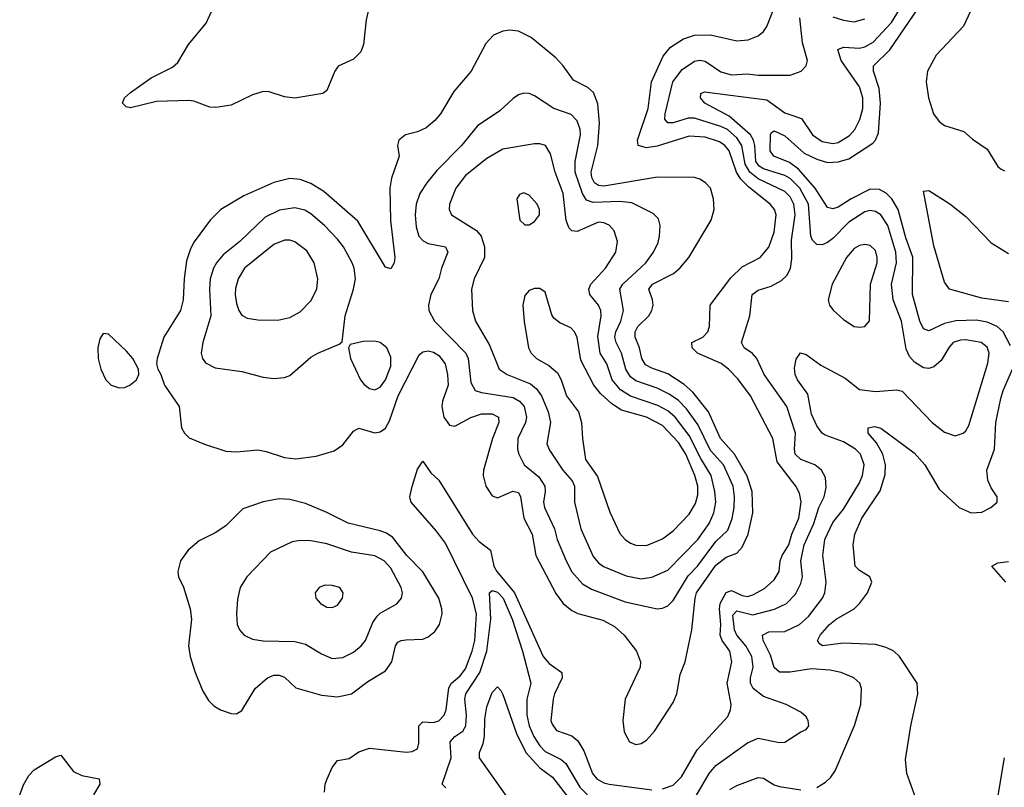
# Model space of a CAD drawing. Header units: inches. Extents: x 1649636 to 1815363, y 506543 to 641975.
# Tile 300 of 656: x 1682536 to 1686234, y 615299 to 618183. Entities that reach past the tile are written whole.
import ezdxf

# ---------------------------------------------------------------- set-up
doc = ezdxf.new("R2010")
doc.units = ezdxf.units.IN
doc.header["$MEASUREMENT"] = 0
doc.layers.add('B6681', color=7, linetype='Continuous')

msp = doc.modelspace()

# ---------------------------------------------------------------- linework, layer by layer
at = {"layer": 'B6681', "color": 5}
for points, elevation in [([(1684950, 615293), (1684990, 615307.4), (1685021.6, 615338.4), (1685080.7, 615439.3), (1685195.2, 615564.8), (1685205.7, 615590), (1685208, 615610), (1685192.6, 615690), (1685210.3, 615770), (1685203, 615810), (1685174.4, 615850), (1685167.5, 615870), (1685170, 615910), (1685164.4, 615970), (1685167.5, 615990), (1685190, 616031.2), (1685210, 616038.3), (1685250, 616019.1), (1685270, 616015.8), (1685290, 616021.8), (1685333.8, 616046.2), (1685370, 616078.3), (1685388.4, 616110), (1685392.6, 616150), (1685400.3, 616170), (1685424.5, 616210), (1685436.1, 616250), (1685461.8, 616310), (1685471.1, 616371.1), (1685464.6, 616404.6), (1685451.6, 616430), (1685381.4, 616521.4), (1685364.7, 616610), (1685280.7, 616770), (1685233.4, 616833.4), (1685198.8, 616870), (1685170.8, 616890.8), (1685082, 616930), (1685061.2, 616950), (1685060.3, 616970), (1685101.2, 616990), (1685120.2, 617010), (1685126.2, 617030), (1685129.9, 617110), (1685207.1, 617212.9), (1685250, 617254.1), (1685316.5, 617290), (1685350, 617328.4), (1685370, 617384.9), (1685376.7, 617450), (1685370.4, 617470), (1685354.4, 617490), (1685274.3, 617554.3), (1685244.4, 617584.4), (1685228.5, 617610), (1685200.1, 617690), (1685184.4, 617710), (1685164.6, 617724.6), (1685110, 617742), (1685050, 617745.4), (1684930, 617707.9), (1684890, 617701.3), (1684859.4, 617710), (1684856.2, 617730), (1684896.6, 617850), (1684909.2, 617950), (1684953.3, 618046.7), (1684979.8, 618080.2), (1685028.8, 618111.2), (1685070, 618124.7), (1685130, 618126.3), (1685230, 618103.5), (1685272.6, 618107.4), (1685310, 618122), (1685330, 618138.9), (1685342.1, 618157.9), (1685385.9, 618270)], 580), ([(1685530, 615297.4), (1685562.3, 615317.7), (1685582.8, 615337.2), (1685598.9, 615361.1), (1685671.5, 615531.5), (1685695.6, 615610), (1685697.6, 615670), (1685691.5, 615690), (1685669, 615710), (1685621.2, 615730), (1685578.6, 615738.6), (1685510, 615743.6), (1685430, 615732), (1685390, 615731.6), (1685369.3, 615749.3), (1685355.4, 615795.4), (1685329, 615850), (1685326.3, 615870), (1685350, 615882.9), (1685410, 615884.4), (1685465, 615910), (1685499, 615941), (1685551, 616010), (1685559.4, 616030), (1685565.6, 616070), (1685552.5, 616170), (1685560.6, 616230), (1685590, 616293.4), (1685630, 616344.2), (1685690, 616443.2), (1685701.7, 616470), (1685707.7, 616510), (1685693.8, 616550), (1685675.7, 616570), (1685630, 616596.6), (1685561.6, 616621.6), (1685549.4, 616629.4), (1685530, 616656.8), (1685510, 616700.5), (1685496.3, 616776.3), (1685456.8, 616830), (1685448.4, 616850), (1685445.5, 616874.5), (1685451.8, 616908.2), (1685468.7, 616931.3), (1685490, 616924.7), (1685544.7, 616884.7), (1685636.3, 616836.3), (1685690, 616793.5), (1685750, 616785.7), (1685830, 616792.9), (1685850, 616787.4), (1685962.8, 616670), (1686010, 616633.8), (1686050, 616619.2), (1686079.7, 616630), (1686090, 616638.9), (1686101.1, 616658.9), (1686172.3, 616892.3), (1686177.6, 616930), (1686170, 616953), (1686146.9, 616970), (1686090, 616980.3), (1686070, 616979.5), (1686042, 616970), (1686026.7, 616953.3), (1685997.3, 616902.7), (1685970, 616879.3), (1685950, 616872.9), (1685930, 616875.6), (1685896.8, 616896.8), (1685878.2, 616918.2), (1685865.6, 616945.6), (1685847.9, 617050), (1685817.2, 617130), (1685811, 617190), (1685829, 617270), (1685827.2, 617310), (1685796.6, 617410), (1685770.4, 617450), (1685750, 617462.9), (1685730, 617465.8), (1685710, 617461.3), (1685650, 617421.8), (1685590, 617361), (1685570, 617346.2), (1685550, 617337.2), (1685530, 617338.6), (1685514.2, 617354.2), (1685507.4, 617370), (1685498.6, 617490), (1685466.6, 617550), (1685430, 617586), (1685410, 617598.1), (1685330, 617622.5), (1685313.1, 617633.1), (1685300.4, 617650), (1685297.4, 617710), (1685292.5, 617730), (1685280.7, 617750), (1685200.4, 617820.4), (1685109.8, 617870), (1685093.5, 617890), (1685094, 617906), (1685108.3, 617911.7), (1685341.8, 617881.8), (1685410, 617832.9), (1685472.2, 617812.2), (1685513.1, 617750), (1685550, 617725.6), (1685590, 617718.4), (1685610, 617721.8), (1685652.5, 617747.5), (1685673, 617770), (1685692, 617808), (1685703.1, 617850), (1685703.3, 617890), (1685690, 617931.5), (1685620.9, 618030), (1685608.7, 618071.3), (1685630, 618079.8), (1685690, 618076.6), (1685710, 618081.5), (1685741.4, 618098.6), (1685810, 618172.3), (1685870, 618271.9)], 540), ([(1686123.3, 618250), (1686080.5, 618159.5), (1685977.8, 618050), (1685946.2, 617990), (1685940.5, 617950), (1685949.5, 617890), (1685968.2, 617830), (1685990, 617800.1), (1686010, 617785.9), (1686082.5, 617762.5), (1686114.2, 617734.2), (1686170, 617697), (1686210, 617632.2), (1686221.8, 617621.8), (1686234.7, 617614.7)], 520), ([(1683845.1, 618214.9), (1683837.4, 618182.6), (1683827.5, 618090), (1683817.6, 618062.4), (1683790, 618034.3), (1683732, 618008), (1683719.3, 617990), (1683690, 617917), (1683674.3, 617905.7), (1683570, 617888.2), (1683530, 617892.8), (1683472.6, 617912.6), (1683450, 617912.8), (1683410, 617901.1), (1683330, 617861.6), (1683273.2, 617853.2), (1683250, 617854.5), (1683190, 617877.2), (1683170, 617879.8), (1683050, 617876.4), (1682952.3, 617852.3), (1682935.5, 617855.5), (1682922.7, 617870), (1682929.4, 617890), (1682952.3, 617910), (1683030, 617964.2), (1683110, 618005.2), (1683130, 618022.3), (1683169.8, 618090), (1683236.2, 618170), (1683264, 618230)], 580), ([(1686257.1, 616957.1), (1686230, 617009.9), (1686207.2, 617030), (1686170, 617046.8), (1686130, 617054.1), (1686051.4, 617051.4), (1686010, 617041.5), (1685950, 617013.5), (1685930, 617021.5), (1685916.8, 617050), (1685888.7, 617150), (1685890, 617290.8), (1685863.9, 617363.9), (1685836, 617470), (1685811.7, 617510), (1685790, 617531.2), (1685764.7, 617544.7), (1685730, 617546.1), (1685658.7, 617510), (1685610, 617479), (1685590, 617472.4), (1685570, 617477.2), (1685523.5, 617550), (1685461.6, 617621.6), (1685427, 617647), (1685368.4, 617670), (1685354.5, 617690), (1685356.2, 617750), (1685360.2, 617759.8), (1685370, 617765.6), (1685410, 617747.3), (1685482.2, 617682.2), (1685530, 617658.6), (1685570, 617647.2), (1685610, 617648.5), (1685650, 617659.9), (1685740.8, 617719.2), (1685750.4, 617730), (1685761.7, 617758.3), (1685769.6, 617870), (1685764.3, 617924.3), (1685742.2, 617990), (1685743.2, 618010), (1685803.8, 618070), (1685911.6, 618228.4)], 520), ([(1685068.5, 615251.5), (1685125.7, 615350), (1685150, 615380.7), (1685270, 615465.4), (1685310, 615483.8), (1685390, 615467), (1685410, 615468.2), (1685470, 615507.7), (1685490, 615516), (1685499.3, 615530), (1685497, 615550), (1685490, 615564), (1685470, 615580.9), (1685415.1, 615610), (1685330, 615639.4), (1685290.3, 615670.3), (1685280.8, 615690), (1685281, 615710), (1685291.2, 615750), (1685285.4, 615790), (1685263.5, 615830), (1685228.9, 615870), (1685220.8, 615890), (1685214.9, 615945.1), (1685230, 615962.4), (1685290, 615947.4), (1685371.3, 615968.7), (1685415.9, 615990), (1685450, 616024.1), (1685470, 616064), (1685476.3, 616090), (1685469.5, 616150), (1685482.3, 616210), (1685519.1, 616290), (1685537.2, 616350), (1685557.3, 616390), (1685565.6, 616425.6), (1685562.6, 616462.6), (1685548, 616490), (1685522.3, 616510), (1685470, 616531), (1685449, 616550), (1685445.9, 616570), (1685449.5, 616630), (1685417.7, 616730), (1685332.6, 616850), (1685304.5, 616910), (1685288.5, 616928.5), (1685257.6, 616950), (1685247.2, 616970), (1685278, 617070), (1685287, 617150), (1685310, 617167.3), (1685358.5, 617181.5), (1685396.9, 617203.1), (1685417.6, 617222.4), (1685431.5, 617248.5), (1685436, 617284), (1685435.1, 617355.1), (1685448.1, 617450), (1685443.5, 617490), (1685430, 617517.5), (1685410, 617538.1), (1685310, 617585.4), (1685277.7, 617610), (1685260.5, 617640.5), (1685248.6, 617710), (1685230, 617738.9), (1685194.2, 617770), (1685170, 617782.4), (1685070, 617812.6), (1685046.7, 617813.3), (1684990, 617795.4), (1684970, 617796), (1684959.3, 617810), (1684960.1, 617830), (1684989.5, 617950), (1685024.5, 617995.5), (1685070, 618027.2), (1685090, 618031.5), (1685110, 618027.5), (1685170, 617986.7), (1685210, 617976), (1685270, 617979.3), (1685310, 617974.3), (1685430, 617975.4), (1685470.6, 617989.4), (1685489.7, 618010), (1685494.8, 618030), (1685476.6, 618096.6), (1685465.6, 618190)], 560), ([(1685590, 618193.7), (1685630, 618181.3), (1685670, 618175.6), (1685710, 618186.6)], 560), ([(1686250, 617123.1), (1686150, 617137), (1686028.5, 617170), (1686010, 617196.8), (1685970, 617333.7), (1685930, 617538.8), (1685950, 617541.8), (1686030, 617491), (1686090, 617443.8), (1686185, 617345), (1686250, 617304.3)], 480), ([(1685900.1, 615260.1), (1685867.6, 615350), (1685863.1, 615403.1), (1685882.9, 615530), (1685909.8, 615649.8), (1685906.9, 615690), (1685840.7, 615790), (1685818.8, 615810), (1685790, 615824.6), (1685750, 615834.8), (1685630, 615840.3), (1685550.8, 615830.8), (1685538.6, 615838.6), (1685531.9, 615850), (1685542.5, 615870), (1685577.3, 615910), (1685602.5, 615930), (1685670, 615969.4), (1685690, 615989.2), (1685720.3, 616030), (1685736.4, 616070), (1685729.6, 616090), (1685690, 616113.5), (1685674.5, 616130), (1685666, 616210), (1685672.7, 616250), (1685698.7, 616310), (1685767.2, 616412.8), (1685786.3, 616473.7), (1685788.2, 616510), (1685778.4, 616550), (1685753.6, 616593.6), (1685722.6, 616630), (1685722.4, 616650), (1685746, 616654), (1685770, 616648.6), (1685895.6, 616555.6), (1685936, 616510), (1685990, 616419.5), (1686064.4, 616350), (1686110, 616330.3), (1686150, 616332.2), (1686183.7, 616350), (1686207, 616370), (1686207.3, 616390), (1686184.4, 616424.4), (1686172.7, 616452.7), (1686168.5, 616490), (1686197.3, 616570), (1686202.4, 616670), (1686220.6, 616759.4), (1686229.6, 616790.4), (1686264.3, 616870)], 520), ([(1683680.4, 615280.4), (1683683, 615310), (1683690.5, 615330), (1683710, 615372.7), (1683730, 615398.9), (1683773.5, 615406.5), (1683810, 615431.7), (1683850, 615445.5), (1683988.7, 615431.3), (1684010, 615432.9), (1684030, 615443.8), (1684035.2, 615464.8), (1684035, 615530), (1684050, 615545), (1684090, 615542.4), (1684110, 615548.7), (1684130.8, 615569.2), (1684137.6, 615590), (1684148, 615672), (1684157.6, 615690), (1684190, 615718.2), (1684210, 615744.2), (1684235.6, 615810), (1684245.1, 615850), (1684252, 615950), (1684236.9, 616010), (1684135.6, 616215.6), (1684101.8, 616261.8), (1684006.4, 616370), (1684002.6, 616382.6), (1684000.7, 616390), (1684010, 616428.5), (1684030, 616494.4), (1684050, 616524.4), (1684080.7, 616480.7), (1684110, 616453.4), (1684237.2, 616250), (1684262.3, 616222.3), (1684304.1, 616190), (1684316.8, 616130), (1684327.6, 616110), (1684394.9, 616030), (1684502.4, 615790), (1684524.3, 615764.3), (1684571.6, 615730), (1684573.4, 615710), (1684544.2, 615650), (1684540.1, 615630), (1684530.9, 615550), (1684535.6, 615535.6), (1684552.7, 615512.7), (1684610, 615492.5), (1684632.9, 615472.9), (1684655.4, 615435.4), (1684687.2, 615350), (1684703.4, 615330), (1684730, 615315.8), (1684750, 615311.1), (1684910, 615288.9)], 580), ([(1686239.8, 616070), (1686187.3, 616130), (1686210, 616142.4), (1686250, 616147.8)], 480), ([(1684137, 615297), (1684122.8, 615310), (1684156.4, 615410), (1684153.2, 615470), (1684170.3, 615489.7), (1684200.8, 615510), (1684212, 615530), (1684214.2, 615570), (1684207.3, 615630), (1684211.6, 615650), (1684263.9, 615730), (1684290.2, 615809.8), (1684305.2, 615930), (1684300.3, 616030), (1684310, 616038.9), (1684330, 616031.4), (1684352, 616010), (1684385.2, 615930), (1684424, 615810), (1684455.2, 615690), (1684441.1, 615630), (1684440.8, 615570), (1684449.8, 615530), (1684467, 615490), (1684490, 615454), (1684510, 615433.6), (1684570, 615403.3), (1684587.8, 615387.8), (1684639.3, 615299.3), (1684668.6, 615270)], 560), ([(1684455.9, 615135.9), (1684263.2, 615410), (1684262.4, 615430), (1684276.4, 615463.6), (1684281.3, 615490), (1684283.4, 615556.6), (1684290, 615601.3), (1684310, 615655.3), (1684330, 615675.8), (1684343.1, 615663.1), (1684350, 615648), (1684401.5, 615501.5), (1684436.5, 615430), (1684490, 615371.9), (1684536.9, 615336.9), (1684610, 615242.4)], 540), ([(1682536, 615270), (1682550, 615308.2), (1682570, 615343), (1682590, 615363.8), (1682670, 615412.7), (1682690, 615419.1), (1682738.3, 615358.3), (1682770, 615342.6), (1682834, 615330), (1682836.4, 615310), (1682812.7, 615270)], 580), ([(1686199.2, 615200.8), (1686234.8, 615410)], 480), ([(1685203.2, 615290), (1685230, 615305.2), (1685310, 615335.3), (1685330, 615333.4), (1685370, 615308.5), (1685390, 615302.2), (1685470, 615289.4)], 540)]:
    msp.add_lwpolyline(points, dxfattribs=dict(at, elevation=elevation))
for points, elevation in [([(1684376.7, 618143.3), (1684350, 618140.5), (1684315.3, 618124.7), (1684286.3, 618093.7), (1684231.7, 617990), (1684166.1, 617913.9), (1684116.6, 617830), (1684095.6, 617804.4), (1684062.5, 617777.5), (1684030, 617762.4), (1683984.9, 617750), (1683959.5, 617730), (1683955.3, 617710), (1683960.9, 617670), (1683932, 617588), (1683925.8, 617550), (1683928.6, 617428.6), (1683945.2, 617290), (1683942.8, 617270), (1683930, 617247.3), (1683910, 617253.3), (1683805.9, 617425.9), (1683677.7, 617537.7), (1683630, 617568.3), (1683590, 617582.8), (1683550, 617586.1), (1683490, 617571.1), (1683378.1, 617521.9), (1683291.8, 617470), (1683251.8, 617430), (1683191.3, 617348.7), (1683177.3, 617322.7), (1683162.5, 617277.5), (1683153.6, 617210), (1683150.1, 617130), (1683139.7, 617090), (1683078, 616990), (1683052.4, 616910), (1683050.4, 616890), (1683054.4, 616870), (1683066.4, 616850), (1683079.6, 616810), (1683135.3, 616730), (1683143.7, 616650), (1683154.4, 616630), (1683172.4, 616612.4), (1683230, 616587.7), (1683310, 616562.4), (1683350, 616559.7), (1683430, 616566.7), (1683461.2, 616561.2), (1683530, 616538), (1683573.4, 616533.4), (1683650, 616543.2), (1683716.6, 616563.4), (1683750, 616585.2), (1683790, 616637.6), (1683810, 616648.8), (1683870, 616630.2), (1683890, 616634.7), (1683910, 616648), (1683924.7, 616675.3), (1683957.7, 616770), (1684036.4, 616923.6), (1684050, 616935.5), (1684070, 616938.3), (1684090, 616933.3), (1684110, 616921.2), (1684134, 616890), (1684142.9, 616850), (1684145.4, 616810), (1684123.6, 616750), (1684121.1, 616730), (1684129.5, 616689.5), (1684150, 616660.1), (1684170, 616655.4), (1684230, 616688.9), (1684270, 616701.8), (1684310, 616701.9), (1684334.3, 616690), (1684335.1, 616670), (1684311.8, 616610), (1684277.4, 616490), (1684276.8, 616470), (1684286.6, 616430), (1684310, 616394.4), (1684330, 616387), (1684388.6, 616411.4), (1684410, 616406), (1684417.4, 616390), (1684429.7, 616310), (1684460.3, 616250), (1684474.8, 616170), (1684550, 616026.5), (1684577.1, 615990), (1684610, 615962.6), (1684632.1, 615952.1), (1684726.5, 615926.5), (1684770, 615903.2), (1684806.5, 615870), (1684852.3, 615810), (1684867.2, 615770), (1684866.2, 615750), (1684810.2, 615630), (1684801.5, 615550), (1684806.6, 615506.6), (1684826.3, 615470), (1684850, 615459.8), (1684870, 615463.8), (1684890, 615476.4), (1684919.9, 615510), (1684990, 615616.9), (1685004.7, 615650), (1685017, 615723), (1685034.9, 615770), (1685060.3, 615890), (1685072.5, 616010), (1685078.6, 616030), (1685150, 616133.1), (1685190, 616164), (1685230, 616178.9), (1685250, 616201.7), (1685272.5, 616250), (1685289.5, 616330), (1685286.8, 616410), (1685267.9, 616467.9), (1685220.3, 616550), (1685167.7, 616610), (1685123.4, 616710), (1685063.6, 616783.6), (1685031.9, 616811.9), (1684970, 616852.4), (1684910, 616873.2), (1684886.6, 616886.6), (1684872.9, 616910), (1684864.4, 616950), (1684847.3, 616990), (1684847.8, 617010), (1684858.2, 617030), (1684898.4, 617070), (1684910, 617090.4), (1684915, 617110), (1684912.6, 617130), (1684899, 617170), (1684912.7, 617190), (1684992.2, 617230), (1685015.6, 617250), (1685048.6, 617290), (1685133.3, 617430), (1685144.1, 617470), (1685142.2, 617510), (1685130, 617549.7), (1685111.9, 617570), (1685090, 617583.8), (1685070, 617589.9), (1684931.1, 617591.1), (1684730, 617557.4), (1684710, 617559.7), (1684694.8, 617570), (1684684.6, 617590), (1684682.9, 617610), (1684707.9, 617710), (1684714, 617794), (1684707.4, 617867.4), (1684691.2, 617910), (1684670, 617927.9), (1684615.4, 617955.4), (1684577.3, 618010), (1684550, 618040.3), (1684456.5, 618116.5), (1684410, 618139.5)], 620), ([(1684430, 617906.6), (1684410, 617900.9), (1684390, 617887.6), (1684339.8, 617840.2), (1684256, 617784), (1684195.9, 617710), (1684103.3, 617616.7), (1684064.8, 617570), (1684039.5, 617530), (1684025.4, 617490), (1684020.9, 617450), (1684024.5, 617404.5), (1684034.6, 617370), (1684051.7, 617351.7), (1684070, 617342.5), (1684135.3, 617330), (1684143.5, 617310), (1684120.2, 617250), (1684110.1, 617210), (1684080.2, 617150), (1684071, 617110), (1684072.9, 617090), (1684094.5, 617050), (1684211.5, 616930), (1684220.3, 616910), (1684230, 616820.4), (1684247, 616790), (1684270, 616781.9), (1684390, 616763.6), (1684413.6, 616750), (1684430.5, 616730), (1684440.1, 616690), (1684436.3, 616670), (1684407.2, 616610), (1684405.5, 616570), (1684410.1, 616550.1), (1684430.9, 616510), (1684485.2, 616465.2), (1684508.6, 616430), (1684510.1, 616410), (1684503.8, 616370), (1684506.8, 616350), (1684544.8, 616270), (1684555.2, 616230), (1684588.2, 616150), (1684610, 616108.7), (1684650, 616063.2), (1684683.1, 616043.1), (1684810, 615996), (1684930, 615969.4), (1684950, 615971.8), (1684970, 615981.1), (1684990, 616001.1), (1685046.2, 616093.8), (1685081.8, 616130), (1685150, 616222.7), (1685195.1, 616264.9), (1685211.4, 616308.6), (1685219.4, 616350), (1685220.5, 616390), (1685215.2, 616430), (1685178.8, 616510), (1685130, 616564.7), (1685082.5, 616662.5), (1685040.5, 616720.5), (1685010, 616752.8), (1684975.5, 616775.5), (1684930, 616799.1), (1684850, 616826.3), (1684830, 616841.6), (1684812.6, 616870), (1684796.6, 616930), (1684776, 616970), (1684771.8, 616990), (1684774.8, 617010), (1684794.3, 617050), (1684803.3, 617090), (1684789.9, 617170), (1684800.7, 617190), (1684887.9, 617270), (1684916.8, 617310), (1684933.7, 617346.3), (1684939.1, 617370), (1684941.6, 617410), (1684934.7, 617434.7), (1684914.9, 617454.9), (1684835, 617495), (1684790, 617499.7), (1684690, 617496), (1684665.3, 617505.3), (1684649.5, 617529.5), (1684622.9, 617610), (1684622.3, 617650), (1684642.1, 617750), (1684641.5, 617770), (1684630, 617803.5), (1684607.6, 617827.6), (1684542, 617850), (1684470, 617897.2), (1684450, 617905.3)], 640), ([(1684490, 617717.3), (1684470, 617717.3), (1684350, 617696.3), (1684290, 617661.8), (1684210, 617597.7), (1684174, 617550), (1684150.1, 617490), (1684148.6, 617470), (1684158, 617450), (1684251.4, 617391.4), (1684268.8, 617370), (1684281.5, 617330), (1684282.3, 617290), (1684243.2, 617210), (1684232.6, 617170), (1684236.8, 617090), (1684247.8, 617050), (1684300.2, 616960.2), (1684336.8, 616870), (1684366.5, 616850), (1684454.6, 616814.6), (1684476.6, 616796.6), (1684495.6, 616770), (1684520.5, 616710), (1684529.1, 616670), (1684515.7, 616590), (1684525.6, 616565.6), (1684575.5, 616490), (1684610.7, 616450), (1684619.8, 616430), (1684619.8, 616370), (1684643.1, 616270), (1684690, 616165.8), (1684710, 616142), (1684728.3, 616128.3), (1684813.6, 616093.6), (1684870, 616082.6), (1684910, 616088.5), (1684970, 616114.5), (1685082.6, 616230), (1685125.5, 616290), (1685143.1, 616330), (1685150.3, 616370), (1685147.1, 616410), (1685133.6, 616470), (1685094.1, 616534.1), (1685050, 616621), (1684997.3, 616690), (1684970, 616712.9), (1684933.1, 616733.1), (1684830, 616768.7), (1684792.3, 616792.3), (1684761.3, 616830), (1684740.6, 616890), (1684716.8, 616930), (1684707.6, 616992.4), (1684719.9, 617070), (1684718.2, 617090), (1684710, 617110.7), (1684677.7, 617150), (1684673, 617170), (1684680.6, 617190), (1684736.2, 617250), (1684774.6, 617310), (1684781.5, 617350), (1684768.9, 617390), (1684750, 617410.5), (1684730, 617420.5), (1684710, 617423), (1684630, 617387.5), (1684610, 617389.8), (1684599.7, 617399.7), (1684589, 617429), (1684577.8, 617530), (1684547.5, 617610), (1684530, 617679.6), (1684510.5, 617710.5)], 660), ([(1684430, 617532), (1684413.7, 617526.3), (1684403, 617510), (1684414.9, 617430), (1684432.7, 617412.7), (1684450, 617412.4), (1684470, 617424.6), (1684487.8, 617450), (1684488, 617470), (1684479.7, 617490), (1684450, 617523.7)], 680), ([(1683570, 617476.1), (1683512.1, 617467.9), (1683458.3, 617441.7), (1683362.8, 617350), (1683300.7, 617299.3), (1683275.1, 617270), (1683263.4, 617250), (1683251.9, 617210), (1683248.8, 617170), (1683253.6, 617070), (1683223.5, 616970), (1683218.2, 616930), (1683223.2, 616910), (1683233.7, 616893.7), (1683270, 616875), (1683370, 616861.7), (1683450, 616840.3), (1683490, 616834.6), (1683530, 616838.3), (1683550, 616846.3), (1683630, 616915), (1683655.6, 616930), (1683736.3, 616963.7), (1683747.5, 616972.5), (1683758.7, 617070), (1683789.9, 617170), (1683796.9, 617210), (1683791.7, 617250), (1683784.4, 617270), (1683752.2, 617330), (1683730, 617359), (1683681, 617410), (1683630, 617453.6), (1683606.9, 617466.9)], 640), ([(1683550, 617354.5), (1683530, 617354.5), (1683490, 617338.4), (1683380.1, 617250), (1683356.1, 617210), (1683346.6, 617173.4), (1683345.9, 617150), (1683350, 617117.3), (1683359.3, 617090), (1683370, 617073.1), (1683390, 617061.8), (1683430, 617055.6), (1683505.3, 617054.7), (1683550, 617064.2), (1683590, 617085.5), (1683630, 617127.4), (1683651.5, 617170), (1683655.9, 617210), (1683642, 617270), (1683614.6, 617314.6), (1683570, 617348.1)], 660), ([(1685710, 617338.6), (1685690, 617334.5), (1685670, 617322.9), (1685641.4, 617290), (1685587.1, 617190), (1685572, 617130), (1685577.6, 617110), (1685591.3, 617091.3), (1685630, 617056.4), (1685670, 617030.4), (1685690, 617028.4), (1685710, 617030.6), (1685728, 617052), (1685731.4, 617190), (1685756.1, 617270), (1685757.1, 617290), (1685750, 617315.3), (1685730, 617334.2)], 560), ([(1684490, 617173.6), (1684470, 617173.3), (1684450, 617165.1), (1684433.3, 617146.7), (1684426.3, 617110), (1684430.4, 617049.6), (1684447.1, 616950), (1684457.3, 616930), (1684476.9, 616910), (1684524, 616884), (1684555.7, 616855.7), (1684569.6, 616829.6), (1684590.2, 616770), (1684635.4, 616710), (1684646.6, 616670), (1684649.5, 616610), (1684661.3, 616530), (1684706.5, 616466.5), (1684752.7, 616332.7), (1684790, 616253.1), (1684809.6, 616229.6), (1684830, 616215.9), (1684850, 616208.4), (1684890, 616207.8), (1684950, 616232.8), (1684990, 616263), (1685050, 616324.8), (1685074.2, 616365.8), (1685082.7, 616397.3), (1685082.8, 616430), (1685071.4, 616470), (1685037.5, 616550), (1685010, 616594.4), (1684950, 616658.1), (1684890, 616690.2), (1684796.1, 616716.1), (1684759.9, 616739.9), (1684718, 616778), (1684692.2, 616810), (1684643.8, 616903.8), (1684630, 616989.4), (1684619.8, 617010), (1684605.6, 617025.6), (1684564.5, 617044.5), (1684541.7, 617061.7), (1684534.4, 617074.4), (1684510, 617159.5)], 680), ([(1682850, 617004.2), (1682836.4, 616983.6), (1682829.2, 616950), (1682831.3, 616910), (1682840.7, 616870), (1682859.7, 616830), (1682879.6, 616810), (1682910, 616799.4), (1682930, 616801.5), (1682949.6, 616810), (1682974.5, 616830), (1682982.9, 616850), (1682982, 616870), (1682960.5, 616910), (1682937.3, 616937.3), (1682870, 617001.1)], 620), ([(1683870, 616975), (1683825.5, 616974.5), (1683777.5, 616962.5), (1683770.4, 616949.6), (1683778.4, 616910), (1683816.1, 616830), (1683830, 616812.1), (1683850, 616797.1), (1683870, 616792.6), (1683890, 616802.7), (1683910, 616830.2), (1683930, 616880.7), (1683930, 616915.1), (1683915, 616950), (1683890, 616969.8)], 640), ([(1683510, 616382.9), (1683450, 616371.6), (1683374.7, 616345.3), (1683310, 616281.1), (1683270, 616255.1), (1683210, 616225.1), (1683168.4, 616190), (1683139.5, 616150), (1683130.4, 616110), (1683132.4, 616090), (1683151.3, 616051.3), (1683176.9, 615970), (1683181.2, 615930), (1683170.2, 615830), (1683176.3, 615790), (1683194.1, 615734.1), (1683223, 615663), (1683245.3, 615625.3), (1683265.1, 615605.1), (1683290.7, 615590), (1683330, 615576), (1683350, 615575.3), (1683370, 615587), (1683420.8, 615670), (1683467, 615710), (1683490, 615719.8), (1683510, 615720.4), (1683530, 615712.9), (1683572.7, 615672.7), (1683670, 615645), (1683730, 615638.1), (1683781.6, 615650), (1683844.1, 615695.9), (1683910, 615735.8), (1683934.2, 615770), (1683947.1, 615830), (1683956.3, 615843.7), (1683969, 615851), (1683986.5, 615853.5), (1684050, 615855.3), (1684070, 615863.9), (1684095.7, 615884.3), (1684113.1, 615910), (1684122.6, 615950), (1684121.7, 615970), (1684109.9, 616010), (1684050, 616109), (1683990.3, 616170.3), (1683937.4, 616237.4), (1683913.6, 616253.6), (1683890, 616262.7), (1683770, 616291.2), (1683690, 616331.4), (1683610, 616364.7), (1683550, 616380.2)], 620), ([(1683590, 616226.6), (1683559, 616221), (1683478, 616182), (1683388.9, 616090), (1683364, 616050), (1683354.1, 616005.9), (1683350.2, 615950), (1683353.1, 615910), (1683361.3, 615890), (1683379.3, 615870), (1683410, 615855.3), (1683450, 615849.2), (1683570, 615846.8), (1683610, 615836.3), (1683670, 615799.8), (1683710, 615782.2), (1683750, 615786.3), (1683790, 615806.1), (1683819, 615830), (1683834.5, 615850), (1683862.4, 615917.6), (1683878.2, 615941.8), (1683890, 615953.2), (1683952.3, 615987.7), (1683970.5, 616009.5), (1683973.6, 616030), (1683968.6, 616050), (1683930, 616121.6), (1683904.5, 616150), (1683870, 616168.8), (1683782.4, 616182.4), (1683690, 616213.7), (1683630, 616225)], 640), ([(1683682, 616058), (1683660.7, 616050), (1683645.5, 616030), (1683648, 616010), (1683665.5, 615990), (1683690, 615975.8), (1683710, 615974), (1683730, 615983.1), (1683747.8, 616010), (1683751.3, 616030), (1683738, 616050), (1683710, 616057.7)], 660)]:
    msp.add_lwpolyline(points, close=True, dxfattribs=dict(at, elevation=elevation))

doc.saveas('drawing.dxf')
